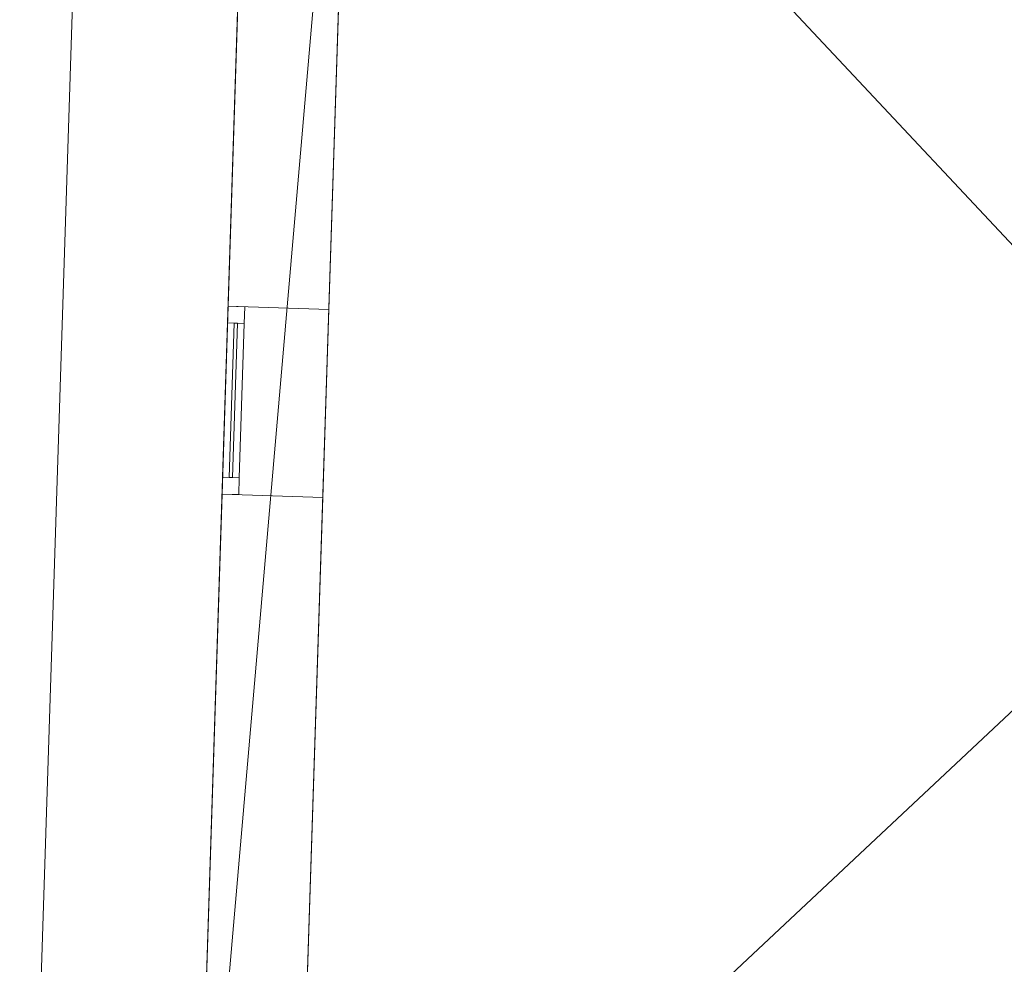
# Model space of a CAD drawing. Header units: millimetres. Extents: x -430348 to -225823, y -86243 to 5084.
# Tile 495 of 656: x -378210 to -375278, y -60193 to -57380. Entities that reach past the tile are written whole.
import ezdxf

# ---------------------------------------------------------------- set-up
doc = ezdxf.new("R2010")
doc.units = ezdxf.units.MM
for name, color, linetype, lineweight in [('A-GLAZ-CURT', 52, 'Continuous', 9), ('A-GLAZ-CWMG', 51, 'Continuous', 9), ('A-ROOF', 132, 'Continuous', 9), ('A-WALL', 113, 'Continuous', 9)]:
    doc.layers.add(name, color=color, linetype=linetype, lineweight=lineweight)

# ---------------------------------------------------------------- blocks, each defined once
blk = doc.blocks.new('System Panel - Glazed-561964-_3D_ Copy 1')
at = {"layer": 'A-GLAZ-CURT', "transparency": 33554471}
mesh = blk.add_polyface(dxfattribs=at)
corners = [(-230, 5), (-230, 5, 415), (230, 5, 415), (230, 5)]
mesh.append_faces([[corners[k] for k in face] for face in [(1, 2, 3, 0)]])
mesh = blk.add_polyface(dxfattribs=at)
corners = [(230, -5), (-230, -5), (-230, 5), (230, 5)]
mesh.append_faces([[corners[k] for k in face] for face in [(0, 1, 2, 3)]])
mesh = blk.add_polyface(dxfattribs=at)
corners = [(-230, -5, 415), (230, -5, 415), (230, 5, 415), (-230, 5, 415)]
mesh.append_faces([[corners[k] for k in face] for face in [(0, 1, 2, 3)]])
mesh = blk.add_polyface(dxfattribs=at)
corners = [(-230, -5), (-230, -5, 415), (-230, 5, 415), (-230, 5)]
mesh.append_faces([[corners[k] for k in face] for face in [(3, 0, 1, 2)]])
mesh = blk.add_polyface(dxfattribs=at)
corners = [(230, -5, 415), (230, -5), (230, 5), (230, 5, 415)]
mesh.append_faces([[corners[k] for k in face] for face in [(3, 0, 1, 2)]])
mesh = blk.add_polyface(dxfattribs=at)
corners = [(-230, -5), (230, -5), (230, -5, 415), (-230, -5, 415)]
mesh.append_faces([[corners[k] for k in face] for face in [(3, 0, 1, 2)]])
blk = doc.blocks.new('System Panel - Glazed-561965-_3D_ Copy 1')
at = {"layer": 'A-GLAZ-CURT', "transparency": 33554471}
mesh = blk.add_polyface(dxfattribs=at)
corners = [(-230, 5), (-230, 5, 275), (230, 5, 275), (230, 5)]
mesh.append_faces([[corners[k] for k in face] for face in [(1, 2, 3, 0)]])
mesh = blk.add_polyface(dxfattribs=at)
corners = [(230, -5), (-230, -5), (-230, 5), (230, 5)]
mesh.append_faces([[corners[k] for k in face] for face in [(0, 1, 2, 3)]])
mesh = blk.add_polyface(dxfattribs=at)
corners = [(-230, -5, 275), (230, -5, 275), (230, 5, 275), (-230, 5, 275)]
mesh.append_faces([[corners[k] for k in face] for face in [(0, 1, 2, 3)]])
mesh = blk.add_polyface(dxfattribs=at)
corners = [(-230, -5), (-230, -5, 275), (-230, 5, 275), (-230, 5)]
mesh.append_faces([[corners[k] for k in face] for face in [(0, 1, 2, 3)]])
mesh = blk.add_polyface(dxfattribs=at)
corners = [(230, -5, 275), (230, -5), (230, 5), (230, 5, 275)]
mesh.append_faces([[corners[k] for k in face] for face in [(0, 1, 2, 3)]])
mesh = blk.add_polyface(dxfattribs=at)
corners = [(-230, -5), (230, -5), (230, -5, 275), (-230, -5, 275)]
mesh.append_faces([[corners[k] for k in face] for face in [(3, 0, 1, 2)]])
blk = doc.blocks.new('Rectangular Mullion - 25mm x 50mm-561966-_3D_ Copy 1')
at = {"layer": 'A-GLAZ-CWMG'}
mesh = blk.add_polyface(dxfattribs=at)
corners = [(0, 25), (-50, 25), (-50, -25), (0, -25)]
mesh.append_faces([[corners[k] for k in face] for face in [(2, 3, 0, 1)]])
mesh = blk.add_polyface(dxfattribs=at)
corners = [(-50, 25), (0, 25), (0, 25, -350), (-50, 25, -350)]
mesh.append_faces([[corners[k] for k in face] for face in [(3, 0, 1, 2)]])
mesh = blk.add_polyface(dxfattribs=at)
corners = [(-50, -25), (-50, 25), (-50, 25, -350), (-50, -25, -350)]
mesh.append_faces([[corners[k] for k in face] for face in [(0, 1, 2, 3)]])
mesh = blk.add_polyface(dxfattribs=at)
corners = [(0, 25), (0, -25), (0, -25, -350), (0, 25, -350)]
mesh.append_faces([[corners[k] for k in face] for face in [(0, 1, 2, 3)]])
mesh = blk.add_polyface(dxfattribs=at)
corners = [(0, -25), (-50, -25), (-50, -25, -350), (0, -25, -350)]
mesh.append_faces([[corners[k] for k in face] for face in [(3, 0, 1, 2)]])
blk = doc.blocks.new('Rectangular Mullion - 25mm x 50mm-561961-_3D_ Copy 1')
at = {"layer": 'A-GLAZ-CWMG'}
mesh = blk.add_polyface(dxfattribs=at)
corners = [(0, 25), (-50, 25), (-50, -25), (0, -25)]
mesh.append_faces([[corners[k] for k in face] for face in [(2, 3, 0, 1)]])
mesh = blk.add_polyface(dxfattribs=at)
corners = [(0, 25, -460), (0, -25, -460), (-50, -25, -460), (-50, 25, -460)]
mesh.append_faces([[corners[k] for k in face] for face in [(0, 1, 2, 3)]])
mesh = blk.add_polyface(dxfattribs=at)
corners = [(-50, 25), (0, 25), (0, 25, -460), (-50, 25, -460)]
mesh.append_faces([[corners[k] for k in face] for face in [(3, 0, 1, 2)]])
mesh = blk.add_polyface(dxfattribs=at)
corners = [(-50, -25), (-50, 25), (-50, 25, -460), (-50, -25, -460)]
mesh.append_faces([[corners[k] for k in face] for face in [(3, 0, 1, 2)]])
mesh = blk.add_polyface(dxfattribs=at)
corners = [(0, 25), (0, -25), (0, -25, -460), (0, 25, -460)]
mesh.append_faces([[corners[k] for k in face] for face in [(3, 0, 1, 2)]])
mesh = blk.add_polyface(dxfattribs=at)
corners = [(0, -25), (-50, -25), (-50, -25, -460), (0, -25, -460)]
mesh.append_faces([[corners[k] for k in face] for face in [(3, 0, 1, 2)]])
blk = doc.blocks.new('Rectangular Mullion - 25mm x 50mm-561967-_3D_ Copy 1')
at = {"layer": 'A-GLAZ-CWMG'}
mesh = blk.add_polyface(dxfattribs=at)
corners = [(0, 25), (-50, 25), (-50, -25), (0, -25)]
mesh.append_faces([[corners[k] for k in face] for face in [(3, 0, 1, 2)]])
mesh = blk.add_polyface(dxfattribs=at)
corners = [(-50, 25), (0, 25), (0, 25, -490), (-50, 25, -490)]
mesh.append_faces([[corners[k] for k in face] for face in [(0, 1, 2, 3)]])
mesh = blk.add_polyface(dxfattribs=at)
corners = [(-50, -25), (-50, 25), (-50, 25, -490), (-50, -25, -490)]
mesh.append_faces([[corners[k] for k in face] for face in [(3, 0, 1, 2)]])
mesh = blk.add_polyface(dxfattribs=at)
corners = [(0, 25), (0, -25), (0, -25, -490), (0, 25, -490)]
mesh.append_faces([[corners[k] for k in face] for face in [(3, 0, 1, 2)]])
mesh = blk.add_polyface(dxfattribs=at)
corners = [(0, -25), (-50, -25), (-50, -25, -490), (0, -25, -490)]
mesh.append_faces([[corners[k] for k in face] for face in [(0, 1, 2, 3)]])
blk = doc.blocks.new('Rectangular Mullion - 25mm x 50mm-561962-_3D_ Copy 1')
at = {"layer": 'A-GLAZ-CWMG'}
mesh = blk.add_polyface(dxfattribs=at)
corners = [(0, 25), (-50, 25), (-50, -25), (0, -25)]
mesh.append_faces([[corners[k] for k in face] for face in [(3, 0, 1, 2)]])
mesh = blk.add_polyface(dxfattribs=at)
corners = [(0, 25, -460), (0, -25, -460), (-50, -25, -460), (-50, 25, -460)]
mesh.append_faces([[corners[k] for k in face] for face in [(3, 0, 1, 2)]])
mesh = blk.add_polyface(dxfattribs=at)
corners = [(-50, 25), (0, 25), (0, 25, -460), (-50, 25, -460)]
mesh.append_faces([[corners[k] for k in face] for face in [(3, 0, 1, 2)]])
mesh = blk.add_polyface(dxfattribs=at)
corners = [(-50, -25), (-50, 25), (-50, 25, -460), (-50, -25, -460)]
mesh.append_faces([[corners[k] for k in face] for face in [(0, 1, 2, 3)]])
mesh = blk.add_polyface(dxfattribs=at)
corners = [(0, 25), (0, -25), (0, -25, -460), (0, 25, -460)]
mesh.append_faces([[corners[k] for k in face] for face in [(0, 1, 2, 3)]])
mesh = blk.add_polyface(dxfattribs=at)
corners = [(0, -25), (-50, -25), (-50, -25, -460), (0, -25, -460)]
mesh.append_faces([[corners[k] for k in face] for face in [(3, 0, 1, 2)]])
blk = doc.blocks.new('Rectangular Mullion - 25mm x 50mm-561963-_3D_ Copy 1')
at = {"layer": 'A-GLAZ-CWMG'}
mesh = blk.add_polyface(dxfattribs=at)
corners = [(25, 25), (-25, 25), (-25, -25), (25, -25)]
mesh.append_faces([[corners[k] for k in face] for face in [(2, 3, 0, 1)]])
mesh = blk.add_polyface(dxfattribs=at)
corners = [(25, 25, -460), (25, -25, -460), (-25, -25, -460), (-25, 25, -460)]
mesh.append_faces([[corners[k] for k in face] for face in [(0, 1, 2, 3)]])
mesh = blk.add_polyface(dxfattribs=at)
corners = [(-25, 25), (25, 25), (25, 25, -460), (-25, 25, -460)]
mesh.append_faces([[corners[k] for k in face] for face in [(3, 0, 1, 2)]])
mesh = blk.add_polyface(dxfattribs=at)
corners = [(-25, -25), (-25, 25), (-25, 25, -460), (-25, -25, -460)]
mesh.append_faces([[corners[k] for k in face] for face in [(3, 0, 1, 2)]])
mesh = blk.add_polyface(dxfattribs=at)
corners = [(25, 25), (25, -25), (25, -25, -460), (25, 25, -460)]
mesh.append_faces([[corners[k] for k in face] for face in [(3, 0, 1, 2)]])
mesh = blk.add_polyface(dxfattribs=at)
corners = [(25, -25), (-25, -25), (-25, -25, -460), (25, -25, -460)]
mesh.append_faces([[corners[k] for k in face] for face in [(3, 0, 1, 2)]])
blk = doc.blocks.new('Rectangular Mullion - 25mm x 50mm-561968-_3D_ Copy 1')
at = {"layer": 'A-GLAZ-CWMG'}
mesh = blk.add_polyface(dxfattribs=at)
corners = [(0, 25, -350), (0, -25, -350), (-50, -25, -350), (-50, 25, -350)]
mesh.append_faces([[corners[k] for k in face] for face in [(3, 0, 1, 2)]])
mesh = blk.add_polyface(dxfattribs=at)
corners = [(-50, 25), (0, 25), (0, 25, -350), (-50, 25, -350)]
mesh.append_faces([[corners[k] for k in face] for face in [(3, 0, 1, 2)]])
mesh = blk.add_polyface(dxfattribs=at)
corners = [(-50, -25), (-50, 25), (-50, 25, -350), (-50, -25, -350)]
mesh.append_faces([[corners[k] for k in face] for face in [(3, 0, 1, 2)]])
mesh = blk.add_polyface(dxfattribs=at)
corners = [(0, 25), (0, -25), (0, -25, -350), (0, 25, -350)]
mesh.append_faces([[corners[k] for k in face] for face in [(3, 0, 1, 2)]])
mesh = blk.add_polyface(dxfattribs=at)
corners = [(0, -25), (-50, -25), (-50, -25, -350), (0, -25, -350)]
mesh.append_faces([[corners[k] for k in face] for face in [(3, 0, 1, 2)]])
blk = doc.blocks.new('Rectangular Mullion - 25mm x 50mm-561969-_3D_ Copy 1')
at = {"layer": 'A-GLAZ-CWMG'}
mesh = blk.add_polyface(dxfattribs=at)
corners = [(0, 25, -490), (0, -25, -490), (-50, -25, -490), (-50, 25, -490)]
mesh.append_faces([[corners[k] for k in face] for face in [(0, 1, 2, 3)]])
mesh = blk.add_polyface(dxfattribs=at)
corners = [(-50, 25), (0, 25), (0, 25, -490), (-50, 25, -490)]
mesh.append_faces([[corners[k] for k in face] for face in [(0, 1, 2, 3)]])
mesh = blk.add_polyface(dxfattribs=at)
corners = [(-50, -25), (-50, 25), (-50, 25, -490), (-50, -25, -490)]
mesh.append_faces([[corners[k] for k in face] for face in [(3, 0, 1, 2)]])
mesh = blk.add_polyface(dxfattribs=at)
corners = [(0, 25), (0, -25), (0, -25, -490), (0, 25, -490)]
mesh.append_faces([[corners[k] for k in face] for face in [(3, 0, 1, 2)]])
mesh = blk.add_polyface(dxfattribs=at)
corners = [(0, -25), (-50, -25), (-50, -25, -490), (0, -25, -490)]
mesh.append_faces([[corners[k] for k in face] for face in [(0, 1, 2, 3)]])

msp = doc.modelspace()

# ---------------------------------------------------------------- block references
at = {"layer": 'A-GLAZ-CURT', "transparency": 33554471, "rotation": 268.1517832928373}
for name, p in [('System Panel - Glazed-561964-_3D_ Copy 1', (-377573.5, -58513.5, 60410)), ('System Panel - Glazed-561965-_3D_ Copy 1', (-377573.5, -58513.5, 60875))]:
    msp.add_blockref(name, p, dxfattribs=at)
at = {"layer": 'A-GLAZ-CWMG', "rotation": 88.15178329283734}
for name, p in [('Rectangular Mullion - 25mm x 50mm-561966-_3D_ Copy 1', (-377564.5, -58233.7, 61200)), ('Rectangular Mullion - 25mm x 50mm-561969-_3D_ Copy 1', (-377564.5, -58233.7, 60850))]:
    msp.add_blockref(name, p, dxfattribs=at)
at = {"layer": 'A-GLAZ-CWMG', "extrusion": (-0.032252, -0.99948, 0), "rotation": 90}
for name, p in [('Rectangular Mullion - 25mm x 50mm-561961-_3D_ Copy 1', (-375489.9, 61200, 70890.5)), ('Rectangular Mullion - 25mm x 50mm-561963-_3D_ Copy 1', (-375489.9, 60850, 70890.5))]:
    msp.add_blockref(name, p, dxfattribs=at)
at = {"layer": 'A-GLAZ-CWMG', "extrusion": (0.032252, 0.99948, 0), "rotation": 270}
msp.add_blockref('Rectangular Mullion - 25mm x 50mm-561962-_3D_ Copy 1', (375489.9, 60360, -70430.5), dxfattribs=at)
at = {"layer": 'A-GLAZ-CWMG', "extrusion": (0, 0, -1), "rotation": 271.8482167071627}
for name, p in [('Rectangular Mullion - 25mm x 50mm-561967-_3D_ Copy 1', (377582.5, -58793.4, -60360)), ('Rectangular Mullion - 25mm x 50mm-561968-_3D_ Copy 1', (377582.5, -58793.4, -60850))]:
    msp.add_blockref(name, p, dxfattribs=at)

# ---------------------------------------------------------------- meshes
at = {"layer": 'A-ROOF'}
mesh = msp.add_polyface(dxfattribs=at)
corners = [(-374561.6, -58788.7, 66720.1), (-378210, -62209, 64150.9), (-377981.9, -55140.3, 64150.9)]
mesh.append_faces([[corners[k] for k in face] for face in [(0, 1, 2)]])
mesh = msp.add_polyface(dxfattribs=at)
corners = [(-378210, -62209, 64274.5), (-374561.6, -58788.7, 66843.7), (-377981.9, -55140.3, 64274.5)]
mesh.append_faces([[corners[k] for k in face] for face in [(2, 0, 1)]])
mesh = msp.add_polyface(dxfattribs=at)
corners = [(-378210, -62209, 64274.5), (-377981.9, -55140.3, 64274.5), (-377981.9, -55140.3, 64150.9), (-378210, -62209, 64150.9)]
mesh.append_faces([[corners[k] for k in face] for face in [(1, 2, 3, 0)]])
mesh = msp.add_polyface(dxfattribs=at)
corners = [(-374561.6, -58788.7, 66720.1), (-377981.9, -55140.3, 64150.9), (-353304.7, -55936.6, 64150.9), (-356953.1, -59356.9, 66720.1), (-359108.4, -59287.4, 66720.1), (-359078.1, -58710.3, 66300.3), (-360001.2, -58661.9, 66286.8), (-360001.2, -59258.6, 66720.1), (-371438.6, -58889.5, 66720.1), (-371418.2, -58256, 66259.6), (-372338.7, -58256, 66281.1), (-372358.2, -58859.8, 66720.1), (-368088.4, -57665, 65752.4), (-368112.9, -58422.1, 66302.8), (-367313.3, -58447.9, 66302.8), (-367288.9, -57690.8, 65752.4), (-370588.4, -57665, 65811), (-370612.9, -58422.1, 66361.4), (-369813.3, -58447.9, 66361.4), (-369788.9, -57690.8, 65811)]
mesh.append_faces([[corners[k] for k in face] for face in [(5, 2, 3, 4)]], dxfattribs={"vtx0": -1})
mesh.append_faces([[corners[k] for k in face] for face in [(13, 8, 18)]], dxfattribs={"vtx0": -1, "vtx1": -1, "vtx2": -1})
mesh.append_faces([[corners[k] for k in face] for face in [(14, 7, 8, 13), (19, 12, 13, 18), (9, 16, 17, 8), (8, 17, 18)]], dxfattribs={"vtx0": -1, "vtx2": -1})
mesh.append_faces([[corners[k] for k in face] for face in [(2, 5, 6, 15), (16, 9, 10, 1)]], dxfattribs={"vtx0": -1, "vtx2": -1, "vtx3": -1})
mesh.append_faces([[corners[k] for k in face] for face in [(0, 1, 10, 11)]], dxfattribs={"vtx1": -1})
mesh.append_faces([[corners[k] for k in face] for face in [(19, 16, 1, 12)]], dxfattribs={"vtx1": -1, "vtx2": -1, "vtx3": -1})
mesh.append_faces([[corners[k] for k in face] for face in [(14, 15, 6, 7), (15, 12, 1, 2)]], dxfattribs={"vtx1": -1, "vtx3": -1})
mesh = msp.add_polyface(dxfattribs=at)
corners = [(-377981.9, -55140.3, 64274.5), (-374561.6, -58788.7, 66843.7), (-372358.2, -58859.8, 66843.7), (-372338.7, -58256, 66404.8), (-371418.2, -58256, 66383.2), (-371438.6, -58889.5, 66843.7), (-360001.2, -59258.6, 66843.7), (-360001.2, -58661.9, 66410.4), (-359078.1, -58710.3, 66423.9), (-359108.4, -59287.4, 66843.7), (-356953.1, -59356.9, 66843.7), (-353304.7, -55936.6, 64274.5), (-368112.9, -58422.1, 66426.4), (-368088.4, -57665, 65876), (-367288.9, -57690.8, 65876), (-367313.3, -58447.9, 66426.4), (-370612.9, -58422.1, 66485), (-370588.4, -57665, 65934.6), (-369788.9, -57690.8, 65934.6), (-369813.3, -58447.9, 66485)]
mesh.append_faces([[corners[k] for k in face] for face in [(3, 0, 1, 2)]], dxfattribs={"vtx0": -1})
mesh.append_faces([[corners[k] for k in face] for face in [(8, 11, 7)]], dxfattribs={"vtx0": -1, "vtx1": -1})
mesh.append_faces([[corners[k] for k in face] for face in [(19, 5, 12)]], dxfattribs={"vtx0": -1, "vtx1": -1, "vtx2": -1})
mesh.append_faces([[corners[k] for k in face] for face in [(0, 13, 14, 11), (15, 6, 7)]], dxfattribs={"vtx0": -1, "vtx2": -1})
mesh.append_faces([[corners[k] for k in face] for face in [(0, 17, 18, 13)]], dxfattribs={"vtx0": -1, "vtx2": -1, "vtx3": -1})
mesh.append_faces([[corners[k] for k in face] for face in [(10, 11, 8, 9)]], dxfattribs={"vtx1": -1})
mesh.append_faces([[corners[k] for k in face] for face in [(19, 16, 5)]], dxfattribs={"vtx1": -1, "vtx2": -1})
mesh.append_faces([[corners[k] for k in face] for face in [(14, 15, 7, 11), (3, 4, 17, 0)]], dxfattribs={"vtx1": -1, "vtx2": -1, "vtx3": -1})
mesh.append_faces([[corners[k] for k in face] for face in [(5, 6, 15, 12), (12, 13, 18, 19), (16, 17, 4, 5)]], dxfattribs={"vtx1": -1, "vtx3": -1})
mesh = msp.add_polyface(dxfattribs=at)
corners = [(-378210, -62209, 64150.9), (-374561.6, -58788.7, 66720.1), (-372358.2, -58859.8, 66720.1), (-372379.3, -59515.3, 66243.6), (-371458.8, -59515.3, 66265.2), (-371438.6, -58889.5, 66720.1), (-360001.2, -59258.6, 66720.1), (-360001.2, -59911.9, 66245.7), (-359143.5, -59956.8, 66233.1), (-359108.4, -59287.4, 66720.1), (-356953.1, -59356.9, 66720.1), (-353532.8, -63005.3, 64150.9)]
mesh.append_faces([[corners[k] for k in face] for face in [(3, 0, 1, 2)]], dxfattribs={"vtx0": -1})
mesh.append_faces([[corners[k] for k in face] for face in [(0, 3, 4, 7)]], dxfattribs={"vtx0": -1, "vtx2": -1, "vtx3": -1})
mesh.append_faces([[corners[k] for k in face] for face in [(10, 11, 8, 9)]], dxfattribs={"vtx1": -1})
mesh.append_faces([[corners[k] for k in face] for face in [(7, 8, 11, 0)]], dxfattribs={"vtx1": -1, "vtx3": -1})
mesh.append_faces([[corners[k] for k in face] for face in [(4, 5, 6, 7)]], dxfattribs={"vtx3": -1})
mesh = msp.add_polyface(dxfattribs=at)
corners = [(-374561.6, -58788.7, 66843.7), (-378210, -62209, 64274.5), (-353532.8, -63005.3, 64274.5), (-356953.1, -59356.9, 66843.7), (-359108.4, -59287.4, 66843.7), (-359143.5, -59956.8, 66356.7), (-360001.2, -59911.9, 66369.3), (-360001.2, -59258.6, 66843.7), (-371438.6, -58889.5, 66843.7), (-371458.8, -59515.3, 66388.8), (-372379.3, -59515.3, 66367.2), (-372358.2, -58859.8, 66843.7)]
mesh.append_faces([[corners[k] for k in face] for face in [(5, 2, 3, 4)]], dxfattribs={"vtx0": -1})
mesh.append_faces([[corners[k] for k in face] for face in [(2, 5, 6, 1)]], dxfattribs={"vtx0": -1, "vtx2": -1})
mesh.append_faces([[corners[k] for k in face] for face in [(0, 1, 10, 11)]], dxfattribs={"vtx1": -1})
mesh.append_faces([[corners[k] for k in face] for face in [(9, 10, 1, 6)]], dxfattribs={"vtx1": -1, "vtx2": -1, "vtx3": -1})
mesh.append_faces([[corners[k] for k in face] for face in [(7, 8, 9, 6)]], dxfattribs={"vtx2": -1})
at = {"layer": 'A-WALL'}
mesh = msp.add_polyface(dxfattribs=at)
corners = [(-377503.3, -55564.2, 57947.5), (-377693.6, -61461.2, 57947.5), (-377693.6, -61461.2, 64508.3), (-377506, -55647.9, 64508.3), (-377503.3, -55564.2, 64447.5), (-377503.3, -55564.2, 62660.9), (-377589.5, -58232.8, 60360), (-377589.5, -58232.8, 61200), (-377607.5, -58792.6, 61200), (-377607.5, -58792.6, 60360)]
mesh.append_faces([[corners[k] for k in face] for face in [(8, 2, 3, 7)]], dxfattribs={"vtx0": -1, "vtx2": -1})
mesh.append_faces([[corners[k] for k in face] for face in [(5, 0, 6, 7), (9, 6, 0, 1), (8, 9, 1, 2)]], dxfattribs={"vtx1": -1, "vtx3": -1})
mesh.append_faces([[corners[k] for k in face] for face in [(3, 4, 5, 7)]], dxfattribs={"vtx2": -1, "vtx3": -1})
mesh = msp.add_polyface(dxfattribs=at)
corners = [(-377203.5, -55573.9, 57947.5), (-377213.2, -55873.8, 57947.5), (-377393.8, -61470.8, 57947.5), (-377693.6, -61461.2, 57947.5), (-377503.3, -55564.2, 57947.5)]
mesh.append_faces([[corners[k] for k in face] for face in [(1, 4, 0)]], dxfattribs={"vtx0": -1})
mesh.append_faces([[corners[k] for k in face] for face in [(3, 4, 1, 2)]], dxfattribs={"vtx1": -1})
mesh = msp.add_polyface(dxfattribs=at)
corners = [(-377393.8, -61470.8, 57947.5), (-377213.2, -55873.8, 57947.5), (-377203.5, -55573.9, 57947.5), (-377203.5, -55573.9, 62660.9), (-377203.5, -55573.9, 64447.5), (-377213.2, -55873.8, 64665.5), (-377215.9, -55957.4, 64726.3), (-377392.9, -61443, 64726.3), (-377393.8, -61470.8, 64706.1), (-377289.6, -58242.5, 61200), (-377289.6, -58242.5, 60360), (-377307.7, -58802.2, 60360), (-377307.7, -58802.2, 61200)]
mesh.append_faces([[corners[k] for k in face] for face in [(12, 0, 11), (3, 10, 1, 2)]], dxfattribs={"vtx0": -1, "vtx1": -1})
mesh.append_faces([[corners[k] for k in face] for face in [(3, 6, 9, 10)]], dxfattribs={"vtx0": -1, "vtx1": -1, "vtx3": -1})
mesh.append_faces([[corners[k] for k in face] for face in [(11, 0, 1, 10)]], dxfattribs={"vtx0": -1, "vtx2": -1})
mesh.append_faces([[corners[k] for k in face] for face in [(12, 7, 8, 0)]], dxfattribs={"vtx0": -1, "vtx3": -1})
mesh.append_faces([[corners[k] for k in face] for face in [(5, 6, 3, 4)]], dxfattribs={"vtx1": -1})
mesh.append_faces([[corners[k] for k in face] for face in [(6, 7, 12, 9)]], dxfattribs={"vtx1": -1, "vtx3": -1})
mesh = msp.add_polyface(dxfattribs=at)
corners = [(-377392.9, -61443, 64726.3), (-377215.9, -55957.4, 64726.3), (-377506, -55647.9, 64508.3), (-377693.6, -61461.2, 64508.3), (-377421.6, -61469.9, 64706.1)]
mesh.append_faces([[corners[k] for k in face] for face in [(1, 2, 3)]], dxfattribs={"vtx2": -1})
mesh.append_faces([[corners[k] for k in face] for face in [(3, 4, 0, 1)]], dxfattribs={"vtx3": -1})
mesh = msp.add_polyface(dxfattribs=at)
corners = [(-377589.5, -58232.8, 61200), (-377289.6, -58242.5, 61200), (-377307.7, -58802.2, 61200), (-377607.5, -58792.6, 61200)]
mesh.append_faces([[corners[k] for k in face] for face in [(1, 2, 3, 0)]])
mesh = msp.add_polyface(dxfattribs=at)
corners = [(-377289.6, -58242.5, 60360), (-377589.5, -58232.8, 60360), (-377607.5, -58792.6, 60360), (-377307.7, -58802.2, 60360)]
mesh.append_faces([[corners[k] for k in face] for face in [(3, 0, 1, 2)]])
mesh = msp.add_polyface(dxfattribs=at)
corners = [(-377589.5, -58232.8, 60360), (-377289.6, -58242.5, 60360), (-377289.6, -58242.5, 61200), (-377589.5, -58232.8, 61200)]
mesh.append_faces([[corners[k] for k in face] for face in [(0, 1, 2, 3)]])
mesh = msp.add_polyface(dxfattribs=at)
corners = [(-377607.5, -58792.6, 61200), (-377307.7, -58802.2, 61200), (-377307.7, -58802.2, 60360), (-377607.5, -58792.6, 60360)]
mesh.append_faces([[corners[k] for k in face] for face in [(0, 1, 2, 3)]])

doc.saveas('drawing.dxf')
